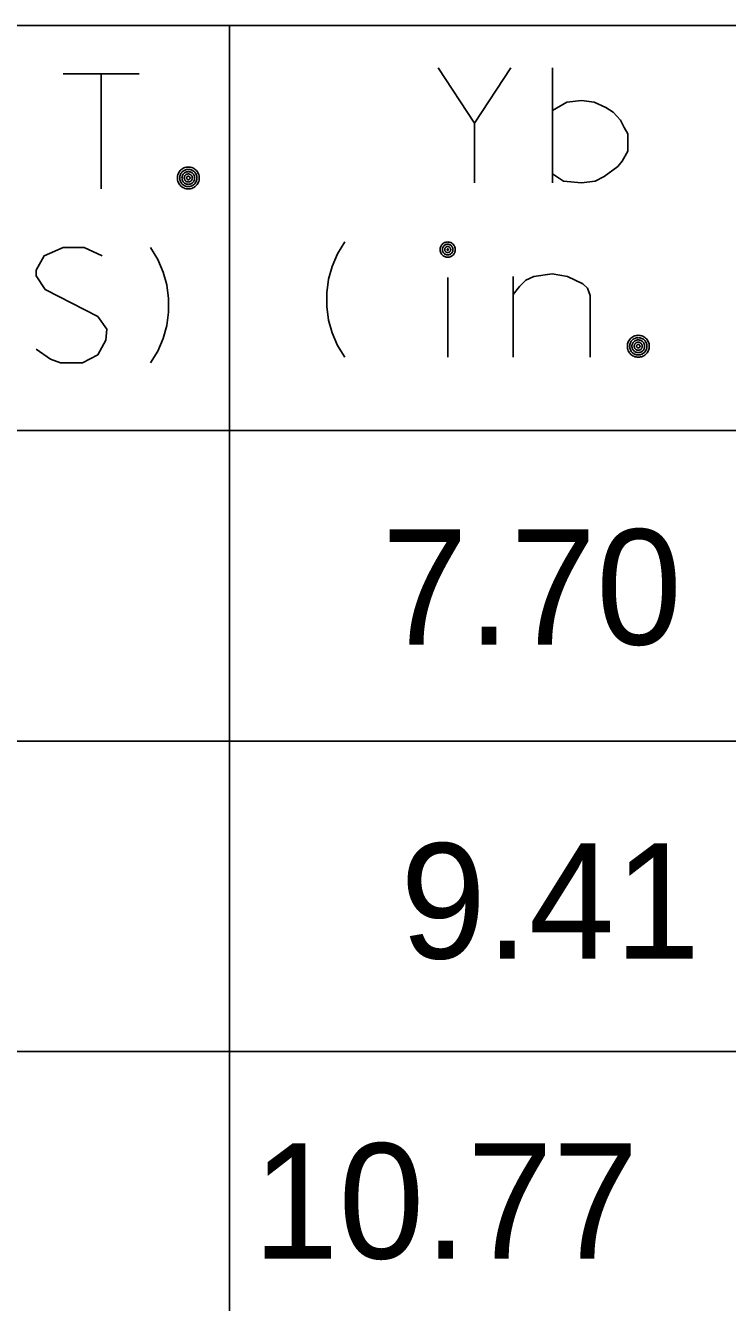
# Model space of a CAD drawing. Extents: x 635698 to 639877, y 296617 to 300175.
# Drawn here: x 639086.28 to 639104.56, y 299619.36 to 299652.6 of the extents above; entities that cross this region are included whole.
import ezdxf

# ---------------------------------------------------------------- set-up
doc = ezdxf.new("R2010")
doc.units = 0
for name, color, linetype in [('1', 7, 'Continuous'), ('2', 7, 'Continuous'), ('3', 7, 'Continuous')]:
    doc.layers.add(name, color=color, linetype=linetype)

msp = doc.modelspace()

# ---------------------------------------------------------------- linework, layer by layer
at = {"layer": '1'}
for p, q in [((639161.182, 299652.6), (639036.735, 299652.6)), ((639091.596, 299652.6), (639091.596, 299528.889)), ((639161.182, 299642.058), (639036.737, 299642.058)), ((639161.182, 299633.973), (639036.737, 299633.973)), ((639161.172, 299625.888), (639036.736, 299625.888)), ((639161.182, 299625.888), (639036.737, 299625.888))]:
    msp.add_line(p, q, dxfattribs=at)
at = {"layer": '3'}
for points in [[(639087.26, 299651.346), (639089.244, 299651.346)], [(639088.252, 299648.346), (639088.252, 299651.346)], [(639088.252, 299648.346), (639088.252, 299651.346)], [(639097.026, 299651.503), (639097.971, 299650.062), (639098.915, 299651.503)], [(639100.002, 299648.503), (639100.002, 299651.503)], [(639100.002, 299650.392), (639100.38, 299650.605), (639100.758, 299650.652), (639101.089, 299650.605), (639101.396, 299650.463), (639101.585, 299650.346), (639101.774, 299650.133), (639101.868, 299649.944), (639101.963, 299649.778), (639101.963, 299649.33), (639101.821, 299649.07), (639101.703, 299648.928), (639101.349, 299648.668), (639101.113, 299648.55), (639100.758, 299648.503), (639100.286, 299648.55), (639100.002, 299648.739)], [(639097.971, 299648.503), (639097.971, 299650.062)], [(639090.806, 299648.631), (639090.805, 299648.661), (639090.8, 299648.691), (639090.792, 299648.719), (639090.781, 299648.747), (639090.768, 299648.774), (639090.751, 299648.799), (639090.733, 299648.822), (639090.711, 299648.843), (639090.688, 299648.862), (639090.664, 299648.878), (639090.637, 299648.892), (639090.609, 299648.902), (639090.58, 299648.91), (639090.551, 299648.915), (639090.521, 299648.916), (639090.491, 299648.915), (639090.462, 299648.91), (639090.433, 299648.902), (639090.405, 299648.892), (639090.379, 299648.878), (639090.353, 299648.862), (639090.33, 299648.843), (639090.309, 299648.822), (639090.29, 299648.799), (639090.274, 299648.774), (639090.261, 299648.747), (639090.25, 299648.719), (639090.242, 299648.691), (639090.238, 299648.661), (639090.236, 299648.631), (639090.238, 299648.601), (639090.242, 299648.572), (639090.25, 299648.543), (639090.261, 299648.515), (639090.274, 299648.489), (639090.29, 299648.464), (639090.309, 299648.441), (639090.33, 299648.419), (639090.353, 299648.401), (639090.379, 299648.384), (639090.405, 299648.371), (639090.433, 299648.36), (639090.462, 299648.353), (639090.491, 299648.348), (639090.521, 299648.346), (639090.551, 299648.348), (639090.58, 299648.353), (639090.609, 299648.36), (639090.637, 299648.371), (639090.664, 299648.384), (639090.688, 299648.401), (639090.711, 299648.419), (639090.733, 299648.441), (639090.751, 299648.464), (639090.768, 299648.489), (639090.781, 299648.515), (639090.792, 299648.543), (639090.8, 299648.572), (639090.805, 299648.601), (639090.806, 299648.631)], [(639090.746, 299648.631), (639090.745, 299648.655), (639090.741, 299648.678), (639090.735, 299648.701), (639090.727, 299648.723), (639090.716, 299648.744), (639090.703, 299648.764), (639090.688, 299648.782), (639090.672, 299648.798), (639090.653, 299648.813), (639090.633, 299648.826), (639090.613, 299648.837), (639090.591, 299648.845), (639090.568, 299648.851), (639090.544, 299648.855), (639090.521, 299648.856), (639090.498, 299648.855), (639090.474, 299648.851), (639090.451, 299648.845), (639090.43, 299648.837), (639090.409, 299648.826), (639090.389, 299648.813), (639090.371, 299648.798), (639090.354, 299648.782), (639090.339, 299648.764), (639090.326, 299648.744), (639090.315, 299648.723), (639090.307, 299648.701), (639090.301, 299648.678), (639090.297, 299648.655), (639090.296, 299648.631), (639090.297, 299648.608), (639090.301, 299648.584), (639090.307, 299648.562), (639090.315, 299648.54), (639090.326, 299648.519), (639090.339, 299648.499), (639090.354, 299648.481), (639090.371, 299648.464), (639090.389, 299648.449), (639090.409, 299648.436), (639090.43, 299648.426), (639090.451, 299648.417), (639090.474, 299648.411), (639090.498, 299648.408), (639090.521, 299648.406), (639090.544, 299648.408), (639090.568, 299648.411), (639090.591, 299648.417), (639090.613, 299648.426), (639090.633, 299648.436), (639090.653, 299648.449), (639090.672, 299648.464), (639090.688, 299648.481), (639090.703, 299648.499), (639090.716, 299648.519), (639090.727, 299648.54), (639090.735, 299648.562), (639090.741, 299648.584), (639090.745, 299648.608), (639090.746, 299648.631)], [(639090.686, 299648.631), (639090.685, 299648.649), (639090.682, 299648.665), (639090.678, 299648.682), (639090.672, 299648.698), (639090.664, 299648.714), (639090.654, 299648.728), (639090.644, 299648.742), (639090.631, 299648.754), (639090.618, 299648.765), (639090.603, 299648.774), (639090.588, 299648.782), (639090.572, 299648.788), (639090.555, 299648.792), (639090.538, 299648.795), (639090.521, 299648.796), (639090.504, 299648.795), (639090.487, 299648.792), (639090.47, 299648.788), (639090.454, 299648.782), (639090.438, 299648.774), (639090.424, 299648.765), (639090.41, 299648.754), (639090.398, 299648.742), (639090.387, 299648.728), (639090.378, 299648.714), (639090.37, 299648.698), (639090.364, 299648.682), (639090.36, 299648.665), (639090.357, 299648.649), (639090.356, 299648.631), (639090.357, 299648.614), (639090.36, 299648.597), (639090.364, 299648.58), (639090.37, 299648.564), (639090.378, 299648.549), (639090.387, 299648.534), (639090.398, 299648.521), (639090.41, 299648.509), (639090.424, 299648.498), (639090.438, 299648.488), (639090.454, 299648.48), (639090.47, 299648.474), (639090.487, 299648.47), (639090.504, 299648.467), (639090.521, 299648.466), (639090.538, 299648.467), (639090.555, 299648.47), (639090.572, 299648.474), (639090.588, 299648.48), (639090.603, 299648.488), (639090.618, 299648.498), (639090.631, 299648.509), (639090.644, 299648.521), (639090.654, 299648.534), (639090.664, 299648.549), (639090.672, 299648.564), (639090.678, 299648.58), (639090.682, 299648.597), (639090.685, 299648.614), (639090.686, 299648.631)], [(639090.626, 299648.631), (639090.625, 299648.642), (639090.624, 299648.653), (639090.621, 299648.664), (639090.617, 299648.674), (639090.612, 299648.684), (639090.606, 299648.693), (639090.599, 299648.702), (639090.591, 299648.709), (639090.583, 299648.716), (639090.573, 299648.722), (639090.564, 299648.727), (639090.553, 299648.731), (639090.543, 299648.734), (639090.532, 299648.736), (639090.521, 299648.736), (639090.51, 299648.736), (639090.499, 299648.734), (639090.488, 299648.731), (639090.478, 299648.727), (639090.468, 299648.722), (639090.459, 299648.716), (639090.451, 299648.709), (639090.443, 299648.702), (639090.436, 299648.693), (639090.43, 299648.684), (639090.425, 299648.674), (639090.421, 299648.664), (639090.418, 299648.653), (639090.417, 299648.642), (639090.416, 299648.631), (639090.417, 299648.62), (639090.418, 299648.609), (639090.421, 299648.599), (639090.425, 299648.588), (639090.43, 299648.579), (639090.436, 299648.569), (639090.443, 299648.561), (639090.451, 299648.553), (639090.459, 299648.546), (639090.468, 299648.54), (639090.478, 299648.535), (639090.488, 299648.531), (639090.499, 299648.528), (639090.51, 299648.527), (639090.521, 299648.526), (639090.532, 299648.527), (639090.543, 299648.528), (639090.553, 299648.531), (639090.564, 299648.535), (639090.573, 299648.54), (639090.583, 299648.546), (639090.591, 299648.553), (639090.599, 299648.561), (639090.606, 299648.569), (639090.612, 299648.579), (639090.617, 299648.588), (639090.621, 299648.599), (639090.624, 299648.609), (639090.625, 299648.62), (639090.626, 299648.631)], [(639090.566, 299648.631), (639090.566, 299648.636), (639090.565, 299648.64), (639090.564, 299648.645), (639090.562, 299648.65), (639090.56, 299648.654), (639090.557, 299648.658), (639090.554, 299648.661), (639090.551, 299648.665), (639090.547, 299648.668), (639090.543, 299648.67), (639090.539, 299648.672), (639090.535, 299648.674), (639090.53, 299648.675), (639090.526, 299648.676), (639090.521, 299648.676), (639090.516, 299648.676), (639090.512, 299648.675), (639090.507, 299648.674), (639090.503, 299648.672), (639090.498, 299648.67), (639090.495, 299648.668), (639090.491, 299648.665), (639090.487, 299648.661), (639090.484, 299648.658), (639090.482, 299648.654), (639090.48, 299648.65), (639090.478, 299648.645), (639090.477, 299648.64), (639090.476, 299648.636), (639090.476, 299648.631), (639090.476, 299648.627), (639090.477, 299648.622), (639090.478, 299648.617), (639090.48, 299648.613), (639090.482, 299648.609), (639090.484, 299648.605), (639090.487, 299648.601), (639090.491, 299648.598), (639090.495, 299648.595), (639090.498, 299648.592), (639090.503, 299648.59), (639090.507, 299648.588), (639090.512, 299648.587), (639090.516, 299648.587), (639090.521, 299648.586), (639090.526, 299648.587), (639090.53, 299648.587), (639090.535, 299648.588), (639090.539, 299648.59), (639090.543, 299648.592), (639090.547, 299648.595), (639090.551, 299648.598), (639090.554, 299648.601), (639090.557, 299648.605), (639090.56, 299648.609), (639090.562, 299648.613), (639090.564, 299648.617), (639090.565, 299648.622), (639090.566, 299648.627), (639090.566, 299648.631)], [(639088.282, 299646.606), (639087.809, 299646.819), (639087.266, 299646.819), (639086.77, 299646.606), (639086.557, 299646.228), (639086.557, 299646.086), (639086.793, 299645.732), (639088.163, 299645.023), (639088.4, 299644.692), (639088.376, 299644.409), (639088.163, 299644.031), (639087.762, 299643.819), (639087.195, 299643.819), (639086.935, 299643.913), (639086.557, 299644.173)], [(639089.534, 299643.819), (639089.723, 299644.126), (639089.864, 299644.456), (639089.959, 299644.787), (639090.006, 299645.141), (639090.006, 299645.496), (639089.959, 299645.85), (639089.864, 299646.181), (639089.723, 299646.511), (639089.534, 299646.819)], [(639094.597, 299643.965), (639094.408, 299644.273), (639094.266, 299644.603), (639094.172, 299644.934), (639094.124, 299645.288), (639094.124, 299645.643), (639094.172, 299645.997), (639094.266, 299646.328), (639094.408, 299646.658), (639094.597, 299646.965)], [(639097.473, 299646.767), (639097.471, 299646.788), (639097.469, 299646.808), (639097.463, 299646.829), (639097.456, 299646.848), (639097.446, 299646.866), (639097.435, 299646.884), (639097.422, 299646.9), (639097.407, 299646.915), (639097.391, 299646.927), (639097.374, 299646.939), (639097.355, 299646.948), (639097.336, 299646.956), (639097.316, 299646.961), (639097.295, 299646.964), (639097.275, 299646.965), (639097.254, 299646.964), (639097.233, 299646.961), (639097.214, 299646.956), (639097.194, 299646.948), (639097.176, 299646.939), (639097.158, 299646.927), (639097.142, 299646.915), (639097.128, 299646.9), (639097.114, 299646.884), (639097.103, 299646.866), (639097.094, 299646.848), (639097.087, 299646.829), (639097.081, 299646.808), (639097.078, 299646.788), (639097.077, 299646.767), (639097.078, 299646.746), (639097.081, 299646.726), (639097.087, 299646.706), (639097.094, 299646.687), (639097.103, 299646.668), (639097.114, 299646.651), (639097.128, 299646.635), (639097.142, 299646.62), (639097.158, 299646.607), (639097.176, 299646.596), (639097.194, 299646.586), (639097.214, 299646.579), (639097.233, 299646.574), (639097.254, 299646.57), (639097.275, 299646.569), (639097.295, 299646.57), (639097.316, 299646.574), (639097.336, 299646.579), (639097.355, 299646.586), (639097.374, 299646.596), (639097.391, 299646.607), (639097.407, 299646.62), (639097.422, 299646.635), (639097.435, 299646.651), (639097.446, 299646.668), (639097.456, 299646.687), (639097.463, 299646.706), (639097.469, 299646.726), (639097.471, 299646.746), (639097.473, 299646.767)], [(639097.413, 299646.767), (639097.412, 299646.782), (639097.41, 299646.796), (639097.406, 299646.81), (639097.401, 299646.823), (639097.394, 299646.836), (639097.387, 299646.848), (639097.377, 299646.86), (639097.367, 299646.87), (639097.356, 299646.879), (639097.344, 299646.887), (639097.331, 299646.893), (639097.317, 299646.898), (639097.303, 299646.902), (639097.289, 299646.905), (639097.275, 299646.905), (639097.26, 299646.905), (639097.246, 299646.902), (639097.232, 299646.898), (639097.218, 299646.893), (639097.206, 299646.887), (639097.194, 299646.879), (639097.183, 299646.87), (639097.172, 299646.86), (639097.163, 299646.848), (639097.155, 299646.836), (639097.149, 299646.823), (639097.143, 299646.81), (639097.14, 299646.796), (639097.137, 299646.782), (639097.137, 299646.767), (639097.137, 299646.753), (639097.14, 299646.739), (639097.143, 299646.725), (639097.149, 299646.711), (639097.155, 299646.698), (639097.163, 299646.686), (639097.172, 299646.675), (639097.183, 299646.665), (639097.194, 299646.656), (639097.206, 299646.648), (639097.218, 299646.641), (639097.232, 299646.636), (639097.246, 299646.632), (639097.26, 299646.63), (639097.275, 299646.629), (639097.289, 299646.63), (639097.303, 299646.632), (639097.317, 299646.636), (639097.331, 299646.641), (639097.344, 299646.648), (639097.356, 299646.656), (639097.367, 299646.665), (639097.377, 299646.675), (639097.387, 299646.686), (639097.394, 299646.698), (639097.401, 299646.711), (639097.406, 299646.725), (639097.41, 299646.739), (639097.412, 299646.753), (639097.413, 299646.767)], [(639097.353, 299646.767), (639097.352, 299646.775), (639097.351, 299646.783), (639097.349, 299646.792), (639097.346, 299646.799), (639097.342, 299646.806), (639097.338, 299646.813), (639097.333, 299646.819), (639097.327, 299646.825), (639097.321, 299646.83), (639097.314, 299646.835), (639097.306, 299646.838), (639097.299, 299646.841), (639097.291, 299646.844), (639097.283, 299646.845), (639097.275, 299646.845), (639097.266, 299646.845), (639097.258, 299646.844), (639097.251, 299646.841), (639097.243, 299646.838), (639097.236, 299646.835), (639097.229, 299646.83), (639097.222, 299646.825), (639097.217, 299646.819), (639097.211, 299646.813), (639097.207, 299646.806), (639097.203, 299646.799), (639097.2, 299646.792), (639097.198, 299646.783), (639097.197, 299646.775), (639097.197, 299646.767), (639097.197, 299646.759), (639097.198, 299646.751), (639097.2, 299646.743), (639097.203, 299646.735), (639097.207, 299646.728), (639097.211, 299646.722), (639097.217, 299646.715), (639097.222, 299646.709), (639097.229, 299646.704), (639097.236, 299646.7), (639097.243, 299646.696), (639097.251, 299646.693), (639097.258, 299646.691), (639097.266, 299646.69), (639097.275, 299646.689), (639097.283, 299646.69), (639097.291, 299646.691), (639097.299, 299646.693), (639097.306, 299646.696), (639097.314, 299646.7), (639097.321, 299646.704), (639097.327, 299646.709), (639097.333, 299646.715), (639097.338, 299646.722), (639097.342, 299646.728), (639097.346, 299646.735), (639097.349, 299646.743), (639097.351, 299646.751), (639097.352, 299646.759), (639097.353, 299646.767)], [(639097.293, 299646.767), (639097.293, 299646.769), (639097.292, 299646.771), (639097.292, 299646.773), (639097.291, 299646.775), (639097.29, 299646.776), (639097.289, 299646.778), (639097.288, 299646.779), (639097.287, 299646.781), (639097.285, 299646.782), (639097.284, 299646.783), (639097.282, 299646.784), (639097.28, 299646.785), (639097.278, 299646.785), (639097.277, 299646.785), (639097.275, 299646.785), (639097.273, 299646.785), (639097.271, 299646.785), (639097.269, 299646.785), (639097.267, 299646.784), (639097.266, 299646.783), (639097.264, 299646.782), (639097.263, 299646.781), (639097.261, 299646.779), (639097.26, 299646.778), (639097.259, 299646.776), (639097.258, 299646.775), (639097.258, 299646.773), (639097.257, 299646.771), (639097.257, 299646.769), (639097.257, 299646.767), (639097.257, 299646.766), (639097.257, 299646.764), (639097.258, 299646.762), (639097.258, 299646.76), (639097.259, 299646.758), (639097.26, 299646.757), (639097.261, 299646.755), (639097.263, 299646.754), (639097.264, 299646.753), (639097.266, 299646.752), (639097.267, 299646.751), (639097.269, 299646.75), (639097.271, 299646.75), (639097.273, 299646.749), (639097.275, 299646.749), (639097.277, 299646.749), (639097.278, 299646.75), (639097.28, 299646.75), (639097.282, 299646.751), (639097.284, 299646.752), (639097.285, 299646.753), (639097.287, 299646.754), (639097.288, 299646.755), (639097.289, 299646.757), (639097.29, 299646.758), (639097.291, 299646.76), (639097.292, 299646.762), (639097.292, 299646.764), (639097.293, 299646.766), (639097.293, 299646.767)], [(639097.275, 299643.965), (639097.275, 299646.044)], [(639098.976, 299645.595), (639099.141, 299645.808), (639099.307, 299645.973), (639099.519, 299646.068), (639099.992, 299646.139), (639100.393, 299646.068), (639100.795, 299645.879), (639100.913, 299645.761), (639100.984, 299645.572), (639100.984, 299643.965)], [(639098.976, 299643.965), (639098.976, 299646.068)], [(639102.522, 299644.25), (639102.521, 299644.28), (639102.516, 299644.31), (639102.508, 299644.338), (639102.498, 299644.366), (639102.484, 299644.393), (639102.468, 299644.418), (639102.449, 299644.441), (639102.428, 299644.462), (639102.405, 299644.481), (639102.38, 299644.497), (639102.353, 299644.511), (639102.325, 299644.521), (639102.297, 299644.529), (639102.267, 299644.534), (639102.237, 299644.535), (639102.207, 299644.534), (639102.178, 299644.529), (639102.149, 299644.521), (639102.121, 299644.511), (639102.095, 299644.497), (639102.07, 299644.481), (639102.047, 299644.462), (639102.025, 299644.441), (639102.007, 299644.418), (639101.991, 299644.393), (639101.977, 299644.366), (639101.966, 299644.338), (639101.959, 299644.31), (639101.954, 299644.28), (639101.952, 299644.25), (639101.954, 299644.22), (639101.959, 299644.191), (639101.966, 299644.162), (639101.977, 299644.134), (639101.991, 299644.108), (639102.007, 299644.083), (639102.025, 299644.06), (639102.047, 299644.038), (639102.07, 299644.02), (639102.095, 299644.004), (639102.121, 299643.99), (639102.149, 299643.979), (639102.178, 299643.972), (639102.207, 299643.967), (639102.237, 299643.965), (639102.267, 299643.967), (639102.297, 299643.972), (639102.325, 299643.979), (639102.353, 299643.99), (639102.38, 299644.004), (639102.405, 299644.02), (639102.428, 299644.038), (639102.449, 299644.06), (639102.468, 299644.083), (639102.484, 299644.108), (639102.498, 299644.134), (639102.508, 299644.162), (639102.516, 299644.191), (639102.521, 299644.22), (639102.522, 299644.25)], [(639102.462, 299644.25), (639102.461, 299644.274), (639102.457, 299644.297), (639102.451, 299644.32), (639102.443, 299644.342), (639102.432, 299644.363), (639102.419, 299644.383), (639102.404, 299644.401), (639102.388, 299644.417), (639102.37, 299644.432), (639102.35, 299644.445), (639102.329, 299644.456), (639102.307, 299644.464), (639102.284, 299644.47), (639102.261, 299644.474), (639102.237, 299644.475), (639102.214, 299644.474), (639102.19, 299644.47), (639102.168, 299644.464), (639102.146, 299644.456), (639102.125, 299644.445), (639102.105, 299644.432), (639102.087, 299644.417), (639102.07, 299644.401), (639102.055, 299644.383), (639102.043, 299644.363), (639102.032, 299644.342), (639102.023, 299644.32), (639102.017, 299644.297), (639102.014, 299644.274), (639102.012, 299644.25), (639102.014, 299644.227), (639102.017, 299644.204), (639102.023, 299644.181), (639102.032, 299644.159), (639102.043, 299644.138), (639102.055, 299644.118), (639102.07, 299644.1), (639102.087, 299644.083), (639102.105, 299644.068), (639102.125, 299644.056), (639102.146, 299644.045), (639102.168, 299644.036), (639102.19, 299644.03), (639102.214, 299644.027), (639102.237, 299644.025), (639102.261, 299644.027), (639102.284, 299644.03), (639102.307, 299644.036), (639102.329, 299644.045), (639102.35, 299644.056), (639102.37, 299644.068), (639102.388, 299644.083), (639102.404, 299644.1), (639102.419, 299644.118), (639102.432, 299644.138), (639102.443, 299644.159), (639102.451, 299644.181), (639102.457, 299644.204), (639102.461, 299644.227), (639102.462, 299644.25)], [(639102.402, 299644.25), (639102.401, 299644.268), (639102.398, 299644.284), (639102.394, 299644.301), (639102.388, 299644.317), (639102.38, 299644.333), (639102.371, 299644.347), (639102.36, 299644.361), (639102.348, 299644.373), (639102.334, 299644.384), (639102.32, 299644.393), (639102.304, 299644.401), (639102.288, 299644.407), (639102.271, 299644.412), (639102.255, 299644.414), (639102.237, 299644.415), (639102.22, 299644.414), (639102.203, 299644.412), (639102.186, 299644.407), (639102.17, 299644.401), (639102.155, 299644.393), (639102.14, 299644.384), (639102.127, 299644.373), (639102.115, 299644.361), (639102.104, 299644.347), (639102.095, 299644.333), (639102.086, 299644.317), (639102.08, 299644.301), (639102.076, 299644.284), (639102.073, 299644.268), (639102.072, 299644.25), (639102.073, 299644.233), (639102.076, 299644.216), (639102.08, 299644.199), (639102.086, 299644.183), (639102.095, 299644.168), (639102.104, 299644.153), (639102.115, 299644.14), (639102.127, 299644.128), (639102.14, 299644.117), (639102.155, 299644.108), (639102.17, 299644.1), (639102.186, 299644.093), (639102.203, 299644.089), (639102.22, 299644.086), (639102.237, 299644.085), (639102.255, 299644.086), (639102.271, 299644.089), (639102.288, 299644.093), (639102.304, 299644.1), (639102.32, 299644.108), (639102.334, 299644.117), (639102.348, 299644.128), (639102.36, 299644.14), (639102.371, 299644.153), (639102.38, 299644.168), (639102.388, 299644.183), (639102.394, 299644.199), (639102.398, 299644.216), (639102.401, 299644.233), (639102.402, 299644.25)], [(639102.342, 299644.25), (639102.342, 299644.261), (639102.34, 299644.272), (639102.337, 299644.283), (639102.333, 299644.293), (639102.328, 299644.303), (639102.322, 299644.312), (639102.315, 299644.321), (639102.308, 299644.328), (639102.299, 299644.335), (639102.29, 299644.341), (639102.28, 299644.346), (639102.27, 299644.35), (639102.259, 299644.353), (639102.248, 299644.355), (639102.237, 299644.355), (639102.226, 299644.355), (639102.215, 299644.353), (639102.205, 299644.35), (639102.194, 299644.346), (639102.185, 299644.341), (639102.175, 299644.335), (639102.167, 299644.328), (639102.159, 299644.321), (639102.152, 299644.312), (639102.146, 299644.303), (639102.141, 299644.293), (639102.137, 299644.283), (639102.134, 299644.272), (639102.133, 299644.261), (639102.132, 299644.25), (639102.133, 299644.239), (639102.134, 299644.228), (639102.137, 299644.218), (639102.141, 299644.208), (639102.146, 299644.198), (639102.152, 299644.189), (639102.159, 299644.18), (639102.167, 299644.172), (639102.175, 299644.165), (639102.185, 299644.159), (639102.194, 299644.154), (639102.205, 299644.15), (639102.215, 299644.147), (639102.226, 299644.146), (639102.237, 299644.145), (639102.248, 299644.146), (639102.259, 299644.147), (639102.27, 299644.15), (639102.28, 299644.154), (639102.29, 299644.159), (639102.299, 299644.165), (639102.308, 299644.172), (639102.315, 299644.18), (639102.322, 299644.189), (639102.328, 299644.198), (639102.333, 299644.208), (639102.337, 299644.218), (639102.34, 299644.228), (639102.342, 299644.239), (639102.342, 299644.25)], [(639102.282, 299644.25), (639102.282, 299644.255), (639102.281, 299644.26), (639102.28, 299644.264), (639102.278, 299644.269), (639102.276, 299644.273), (639102.274, 299644.277), (639102.271, 299644.28), (639102.267, 299644.284), (639102.264, 299644.287), (639102.26, 299644.289), (639102.256, 299644.291), (639102.251, 299644.293), (639102.246, 299644.294), (639102.242, 299644.295), (639102.237, 299644.295), (639102.233, 299644.295), (639102.228, 299644.294), (639102.223, 299644.293), (639102.219, 299644.291), (639102.215, 299644.289), (639102.211, 299644.287), (639102.207, 299644.284), (639102.204, 299644.28), (639102.201, 299644.277), (639102.198, 299644.273), (639102.196, 299644.269), (639102.194, 299644.264), (639102.193, 299644.26), (639102.193, 299644.255), (639102.192, 299644.25), (639102.193, 299644.246), (639102.193, 299644.241), (639102.194, 299644.236), (639102.196, 299644.232), (639102.198, 299644.228), (639102.201, 299644.224), (639102.204, 299644.22), (639102.207, 299644.217), (639102.211, 299644.214), (639102.215, 299644.211), (639102.219, 299644.209), (639102.223, 299644.208), (639102.228, 299644.206), (639102.233, 299644.206), (639102.237, 299644.205), (639102.242, 299644.206), (639102.246, 299644.206), (639102.251, 299644.208), (639102.256, 299644.209), (639102.26, 299644.211), (639102.264, 299644.214), (639102.267, 299644.217), (639102.271, 299644.22), (639102.274, 299644.224), (639102.276, 299644.228), (639102.278, 299644.232), (639102.28, 299644.236), (639102.281, 299644.241), (639102.282, 299644.246), (639102.282, 299644.25)]]:
    msp.add_lwpolyline(points, dxfattribs=at)

# ---------------------------------------------------------------- texts
at = {"layer": '2'}
msp.add_text('10.77', height=3.0008, rotation=360, dxfattribs=at).set_placement((639092.201, 299620.499))
at = {"layer": '3'}
for s, p in [('7.70', (639095.561, 299636.483)), ('9.41', (639096.042, 299628.311))]:
    msp.add_text(s, height=3.001, dxfattribs=at).set_placement(p)

doc.saveas('drawing.dxf')
